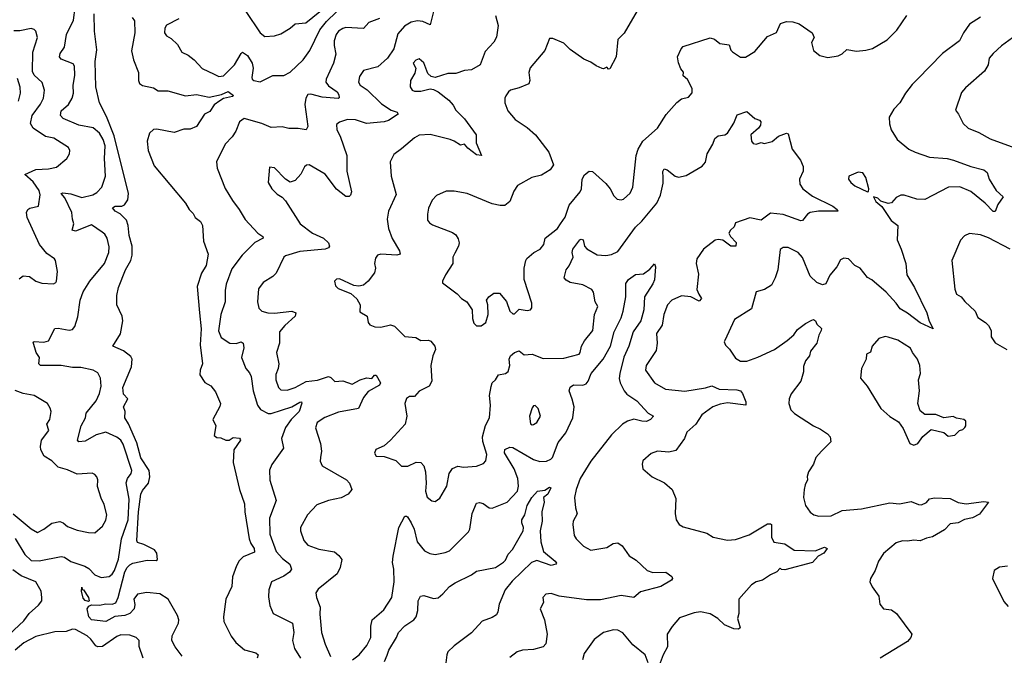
# Model space of a CAD drawing. Extents: x 1690054 to 1842981, y 782881 to 914114.
# Tile 592 of 656: x 1822223 to 1828415, y 852033 to 856028. Entities that reach past the tile are written whole.
import ezdxf

# ---------------------------------------------------------------- set-up
doc = ezdxf.new("R2010")
doc.units = 0

msp = doc.modelspace()

# ---------------------------------------------------------------- linework, layer by layer
at = {"layer": '0CON10XD'}
for points in [[(1822195, 852766.2), (1822255, 852666.2), (1822295, 852629.4), (1822345, 852626.2), (1822485, 852654.3), (1822505, 852648.6), (1822545, 852622.9), (1822633.2, 852593.2), (1822658.5, 852578.5), (1822695, 852538.8), (1822735, 852522.7), (1822785, 852527.5), (1822805, 852542.7), (1822820.3, 852565), (1822843.7, 852636.3), (1822862.6, 852765), (1822905.8, 852884.2), (1822911.9, 853015), (1822892.6, 853117.4), (1822901.5, 853145), (1822924.5, 853175), (1822928.8, 853195), (1822875, 853360.6), (1822858.7, 853385), (1822834.8, 853404.8), (1822765, 853435.2), (1822705, 853418.6), (1822635, 853377.7), (1822595, 853374.2), (1822586.2, 853385), (1822610, 853475), (1822637.3, 853525), (1822640.5, 853555), (1822705, 853631.4), (1822725, 853678.8), (1822735.4, 853725), (1822731.8, 853775), (1822715, 853808.6), (1822686.2, 853825), (1822608, 853842), (1822555, 853840.7), (1822485, 853854.6), (1822355, 853854), (1822343.8, 853865), (1822348.1, 853905), (1822326.7, 853935), (1822308.3, 854001.7), (1822314.1, 854005.9), (1822375, 854001.9), (1822405, 854009.2), (1822445, 854087.5), (1822465, 854089.4), (1822535, 854075.6), (1822555, 854080.8), (1822570.9, 854099.1), (1822589.2, 854160.8), (1822603.8, 854265), (1822622.7, 854317.3), (1822664.5, 854385), (1822755.6, 854495), (1822783.3, 854565), (1822785, 854600), (1822773.1, 854655), (1822758.9, 854678.9), (1822742.3, 854692.3), (1822675, 854737.5), (1822575, 854698), (1822552.5, 854705), (1822564.3, 854745), (1822554.6, 854774.6), (1822550.9, 854815), (1822507.6, 854907.6), (1822483.5, 854935), (1822495, 854940.6), (1822545, 854932.5), (1822615, 854911.2), (1822684, 854926), (1822708.9, 854941.1), (1822738.9, 854975), (1822762.5, 855045), (1822756, 855155), (1822760.5, 855235), (1822749.2, 855275), (1822725, 855315.6), (1822685, 855348.8), (1822595, 855364.7), (1822497.3, 855407.3), (1822478.9, 855425), (1822485, 855455.7), (1822530, 855495), (1822552.5, 855535), (1822561.5, 855565), (1822560.5, 855615), (1822570.2, 855679.8), (1822568.6, 855735), (1822560.6, 855750.6), (1822485, 855780), (1822473.1, 855795), (1822478.5, 855815), (1822505.5, 855855), (1822518.1, 855935), (1822561.1, 856025), (1822571.4, 856105)], [(1823645, 856080), (1823734.7, 855944.7), (1823765, 855922.9), (1823825, 855925.8), (1823865, 855939.2), (1823924.5, 855975.5), (1823955, 856001.9), (1824022.9, 856007.1), (1824153.7, 856115)], [(1826120.5, 856109.5), (1826025, 855943.3), (1825985, 855902.5), (1825974.3, 855795), (1825935, 855718.8), (1825925, 855717.5), (1825915, 855730), (1825895, 855718.8), (1825885, 855720.6), (1825848.3, 855738.3), (1825815, 855761.8), (1825770.6, 855780.6), (1825685, 855841.1), (1825645, 855879.4), (1825575, 855908.6), (1825555, 855908.8), (1825525.4, 855834.6), (1825434.2, 855725), (1825424, 855695), (1825430.8, 855645), (1825424.3, 855625.7), (1825365, 855600), (1825310, 855585), (1825296.2, 855575), (1825280.3, 855549.7), (1825274, 855535), (1825273.8, 855505), (1825292, 855455), (1825339.7, 855399.7), (1825415, 855350.8), (1825466, 855305), (1825551.2, 855195), (1825580, 855115), (1825560, 855085), (1825505, 855050), (1825444.5, 855035.5), (1825354.1, 854985.9), (1825329.7, 854950.3), (1825305.6, 854885), (1825275, 854860.5), (1825245, 854859.1), (1825195, 854870), (1825036.7, 854935), (1824955, 854950.8), (1824905, 854950), (1824845, 854923.3), (1824817.3, 854892.7), (1824795, 854842.5), (1824786.7, 854805), (1824788.3, 854768.3), (1824800.7, 854750.7), (1824819.3, 854739.3), (1824945, 854690.8), (1824965.5, 854675.5), (1824981.1, 854651.1), (1824986.5, 854625), (1824983.5, 854605), (1824959.6, 854560.4), (1824946, 854535), (1824946.2, 854495), (1824900, 854425), (1824882.5, 854385), (1824883, 854373), (1824973.8, 854305), (1825001.2, 854275), (1825034.2, 854254.2), (1825068.8, 854205), (1825070.5, 854150.5), (1825079.3, 854119.3), (1825095, 854103.3), (1825125, 854103.8), (1825153.8, 854125), (1825170, 854175), (1825167.5, 854235), (1825158.8, 854265), (1825173.8, 854285), (1825205, 854308.6), (1825239.7, 854309.7), (1825285, 854256.7), (1825306.2, 854195), (1825325, 854178), (1825335, 854178.8), (1825365, 854207.5), (1825415, 854200), (1825436.4, 854203.6), (1825443, 854217), (1825443, 854247), (1825395.5, 854395), (1825396.4, 854465), (1825406.7, 854515), (1825412.9, 854527.1), (1825455.8, 854564.2), (1825496.4, 854585), (1825518.6, 854615), (1825528.6, 854655), (1825605.3, 854714.7), (1825624.4, 854745), (1825654.3, 854785.7), (1825678, 854862), (1825747.5, 854945), (1825755.8, 854965), (1825761.2, 855025), (1825775, 855052.5), (1825805, 855076.7), (1825825, 855073.3), (1825909.2, 854999.2), (1825935.4, 854965.4), (1825959.7, 854919.7), (1825980.3, 854900.3), (1826005, 854896), (1826019.5, 854900.5), (1826061.7, 854938.3), (1826078.6, 854975), (1826098.9, 855175), (1826113.1, 855215), (1826142.5, 855265), (1826234.2, 855345), (1826288.7, 855431.3), (1826355, 855507.5), (1826385, 855530), (1826429.7, 855540.3), (1826452.3, 855567.7), (1826452.5, 855595), (1826421.7, 855651.7), (1826396.2, 855675), (1826397.5, 855697.5), (1826380, 855720), (1826365, 855757.5), (1826360, 855795), (1826382, 855845), (1826395, 855860), (1826565, 855914.4), (1826593.3, 855905), (1826625, 855878.8), (1826685, 855870), (1826695.7, 855835.7), (1826705, 855826), (1826755, 855792.5), (1826787.3, 855792.7), (1826845, 855828.8), (1826925, 855921.2), (1826981.7, 855948.3), (1827006.7, 856003.3), (1827045, 856016.7), (1827085, 856013.8), (1827125, 856002.5), (1827206, 855945), (1827219.2, 855915), (1827202.5, 855885), (1827215, 855833.3), (1827255, 855802), (1827305, 855789.2), (1827369.4, 855800.6), (1827395, 855814.3), (1827425, 855841.2), (1827485, 855830.9), (1827545, 855835.5), (1827585, 855846.2), (1827678.1, 855901.9), (1827738.1, 855961.9), (1827801.4, 856055)], [(1823245, 852026.7), (1823200.9, 852085), (1823179.1, 852125), (1823181.5, 852155), (1823221.3, 852235), (1823224, 852255), (1823216.7, 852283.3), (1823156.1, 852385), (1823105, 852419.8), (1823021.9, 852428.1), (1822965, 852417.1), (1822940.8, 852385), (1822948, 852352), (1822943.8, 852325), (1822915, 852296), (1822885, 852283.8), (1822822.6, 852277.4), (1822765, 852245.9), (1822675, 852255.7), (1822658.6, 852275), (1822648, 852325), (1822657.5, 852342.5), (1822675, 852350.8), (1822725, 852347.5), (1822765, 852355.6), (1822805, 852353.6), (1822826.9, 852363.1), (1822843.4, 852396.6), (1822885, 852557.2), (1822898.7, 852585), (1822915, 852601.4), (1822935, 852612), (1823025, 852631.1), (1823082.5, 852627.5), (1823090.8, 852635), (1823085.4, 852675), (1823070, 852695), (1823005, 852729.8), (1822965, 852740.9), (1822959.1, 852755), (1822969.8, 852935), (1822986.1, 853045), (1822995, 853067.9), (1823033.9, 853115), (1823042.5, 853155), (1823038.1, 853195), (1822984.4, 853274.4), (1822959, 853369), (1822907.8, 853487.7), (1822884.3, 853525), (1822886, 853565), (1822877.1, 853595), (1822903.8, 853645), (1822876.2, 853675), (1822871.4, 853715), (1822926, 853845), (1822931.2, 853895), (1822921.2, 853911.2), (1822877, 853947), (1822810, 853975), (1822857.6, 854052.4), (1822872, 854135), (1822868, 854165), (1822833.3, 854235), (1822834.2, 854295), (1822844.6, 854345), (1822889.7, 854455), (1822921.6, 854515), (1822931.3, 854548.7), (1822931.1, 854605), (1822911.3, 854671.3), (1822905.9, 854735), (1822895, 854767.5), (1822855, 854807.5), (1822823.5, 854825), (1822807.1, 854845), (1822823.8, 854855), (1822865, 854855.5), (1822883.1, 854865), (1822903.7, 854896.3), (1822907.5, 854935), (1822817.6, 855297.6), (1822768.9, 855418.9), (1822725.6, 855505), (1822702.1, 855605), (1822698.1, 855765), (1822707.8, 855837.8), (1822693.3, 855955), (1822690.7, 856065)], [(1822930.7, 856040.7), (1822945, 856020), (1822946.7, 855945), (1822927.3, 855832.7), (1822938.6, 855775), (1822971.1, 855695), (1822970.6, 855645), (1822976.6, 855626.6), (1822995.9, 855614.1), (1823065, 855600), (1823095, 855580.6), (1823155, 855580), (1823265, 855550), (1823335, 855557.8), (1823415, 855541.6), (1823492, 855558), (1823535, 855575.7), (1823568.8, 855551.2), (1823562.5, 855545), (1823505, 855532.1), (1823481.9, 855518.1)], [(1823225, 856032.5), (1823147.3, 855992.7), (1823136, 855975), (1823134, 855945), (1823146.1, 855926.1), (1823175, 855910), (1823215, 855872), (1823243.8, 855823.8), (1823282, 855805), (1823320, 855775), (1823371.3, 855721.3), (1823446.7, 855685), (1823475, 855670), (1823505, 855675.7), (1823575, 855743.3), (1823615, 855816), (1823625, 855824.2), (1823655, 855803.3), (1823685.4, 855755), (1823692.4, 855722.4), (1823682.2, 855665), (1823684.6, 855654.6), (1823696.2, 855645), (1823735, 855638.2), (1823815, 855677.5), (1823885, 855676.9), (1823925, 855697.2), (1824006.2, 855775), (1824047.1, 855835), (1824111.5, 855965), (1824153.5, 856016.5), (1824215, 856077.1)], [(1824485.4, 856034.6), (1824419.5, 856010.5), (1824385, 855971.9), (1824275, 855978), (1824255, 855973.3), (1824227.3, 855955), (1824213.3, 855935), (1824201.4, 855895), (1824200.4, 855865), (1824212.1, 855812.1), (1824195.8, 855755), (1824151.5, 855655), (1824148.1, 855635), (1824165, 855611.4), (1824218.9, 855575), (1824230.6, 855555), (1824232.3, 855537.7), (1824225, 855533.5), (1824125, 855540), (1824055, 855558.9), (1824035, 855557.1), (1824022.5, 855535), (1824016.9, 855495), (1824034.2, 855355.8), (1824024, 855336), (1823975, 855343.3), (1823915, 855343.1), (1823874.6, 855354.6), (1823805, 855350), (1823745, 855375.6), (1823635, 855406.9), (1823605, 855386), (1823583.4, 855326.6), (1823559.3, 855290.7), (1823515.8, 855245), (1823460, 855135), (1823464.4, 855095), (1823515, 854966.7), (1823560.7, 854890.7), (1823604.2, 854835), (1823641.2, 854771.2), (1823720.8, 854685), (1823751.2, 854665), (1823754, 854655), (1823701.9, 854628.1), (1823622.1, 854547.9), (1823558.3, 854461.7), (1823522.5, 854365), (1823516.2, 854325), (1823516.1, 854255), (1823488, 854175), (1823472.8, 854072.8), (1823489.9, 854029.9), (1823545, 853995.4), (1823585, 853991.7), (1823615, 854002.2), (1823628.6, 853995), (1823632.9, 853965), (1823618.1, 853905), (1823644.4, 853835), (1823668.4, 853808.4), (1823678.5, 853785), (1823691.5, 853695), (1823718.5, 853605), (1823738.3, 853578.3), (1823785, 853551.6), (1823805, 853552.8), (1823935, 853595.3), (1823985, 853623.3), (1823995.6, 853625.6), (1823997.9, 853617.9), (1823981.1, 853565), (1823930.8, 853515), (1823894.7, 853465), (1823870.5, 853395), (1823883.1, 853335), (1823808.1, 853231.9), (1823793.6, 853196.4), (1823796.8, 853133.2), (1823836.6, 853005), (1823794.6, 852895), (1823796.7, 852795), (1823835.4, 852685.4), (1823875, 852641.9), (1823921.1, 852605), (1823932.9, 852575), (1823920.8, 852555), (1823885, 852530), (1823807.1, 852495), (1823789.5, 852445), (1823788.9, 852401.1), (1823795.6, 852345), (1823818, 852295), (1823938.1, 852235), (1823946.4, 852175), (1823939.1, 852125), (1823951.8, 852075), (1823988.1, 852015)], [(1824825, 856078.6), (1824805, 855996), (1824757.5, 856017.5), (1824725, 856021.4), (1824685, 856012.2), (1824643.6, 855986.4), (1824601.2, 855938.8), (1824576.8, 855845), (1824535.5, 855785), (1824475, 855731.5), (1824385, 855707.5), (1824359.8, 855670.2), (1824354.6, 855635), (1824365, 855615.7), (1824407.4, 855587.4), (1824499.3, 855499.3), (1824559.2, 855459.2), (1824596.8, 855446.8), (1824604, 855435), (1824541.8, 855395), (1824515, 855384.8), (1824405, 855375.8), (1824335, 855397.5), (1824285, 855399.5), (1824235, 855384.4), (1824215, 855368.8), (1824216.7, 855335), (1824238.2, 855295), (1824280.3, 855175), (1824280, 855075), (1824309.2, 854945), (1824304.2, 854925.8), (1824295, 854916.2), (1824275, 854915.7), (1824215, 854961.8), (1824145, 855057.7), (1824043.9, 855116.1), (1824026.1, 855113.9), (1824015, 855103.3), (1823992.1, 855057.9), (1823955, 855016.2), (1823925, 855005.8), (1823894.5, 855024.5), (1823825, 855096.7), (1823795, 855100), (1823786.7, 855005), (1823808.8, 854965), (1823841.9, 854931.9), (1823873, 854913), (1823895, 854890), (1823987.1, 854745), (1824065, 854686.1), (1824134.5, 854654.5), (1824164.2, 854625), (1824170.8, 854605), (1824165.4, 854594.6), (1824145, 854584.5), (1823985, 854571.1), (1823895.8, 854544.2), (1823884.3, 854535.7), (1823835.5, 854434.5), (1823815.4, 854414.6), (1823753.8, 854376.2), (1823725, 854336.2), (1823719.4, 854255), (1823728, 854215), (1823746.2, 854195), (1823784.7, 854184.7), (1823825, 854182.5), (1823935, 854196.7), (1823958.8, 854185), (1823955.8, 854165), (1823890, 854105), (1823857.1, 854065), (1823857.5, 853995), (1823838.1, 853935), (1823852.2, 853865), (1823848.9, 853835), (1823835, 853797.5), (1823834.5, 853765), (1823850, 853715), (1823865, 853700.8), (1823905, 853699.1), (1823955, 853715.9), (1824025, 853752.9), (1824095, 853762.4), (1824164.5, 853784.5), (1824179.1, 853779.1), (1824205, 853752.9), (1824255, 853758.2), (1824315, 853737.2), (1824365, 853764.1), (1824405, 853777.1), (1824436.8, 853773.2), (1824455, 853793.8), (1824465, 853793.8), (1824492, 853745), (1824485, 853731.4), (1824415, 853690.5), (1824385, 853654), (1824353.8, 853585), (1824228.7, 853561.3), (1824141.9, 853528.1), (1824094.2, 853495), (1824083.2, 853463.2), (1824115.6, 853365), (1824121.1, 853315), (1824115.7, 853275.7), (1824113.5, 853253.5), (1824125, 853224.2), (1824279.2, 853135), (1824297.1, 853115), (1824311.4, 853075), (1824288.1, 853045), (1824245, 853021.4), (1824165, 853004.7), (1824092.4, 852977.6), (1824033.9, 852916.1), (1823990, 852835), (1823988.6, 852815), (1824010.8, 852755), (1824036, 852725), (1824105, 852700.4), (1824202.8, 852682.8), (1824230.6, 852660.6), (1824248.1, 852635), (1824239.4, 852585), (1824220, 852545), (1824100.7, 852449.3), (1824085.8, 852425), (1824090, 852395), (1824112.7, 852335), (1824110.6, 852290.6), (1824121.1, 852175), (1824145, 852103.3)], [(1825215.6, 856055), (1825232, 855992), (1825221.3, 855918.7), (1825205, 855887.1), (1825151.3, 855828.7), (1825119.2, 855745), (1825065, 855712.2), (1825021.3, 855708.7), (1824965, 855689.4), (1824915, 855688.6), (1824835, 855664), (1824810.5, 855670.5), (1824788.8, 855688.8), (1824765, 855756.7), (1824735, 855782.5), (1824715, 855773.8), (1824697.5, 855755), (1824714.1, 855724.1), (1824707.3, 855692.7), (1824680, 855645), (1824679.2, 855605), (1824691.2, 855585), (1824705, 855578.6), (1824745, 855579.4), (1824805, 855593.1), (1824825, 855590), (1824855.4, 855575.4), (1824921.2, 855521.2), (1824949.8, 855489.8), (1824965, 855458.8), (1825019.4, 855405), (1825093.1, 855305), (1825094.5, 855254.5), (1825127.5, 855175), (1825095, 855177.5), (1825040.7, 855220.7), (1825020, 855245), (1824995, 855238.8), (1824956.2, 855265), (1824930, 855275), (1824805, 855307.1), (1824735, 855301.4), (1824706.2, 855285), (1824623.2, 855216.8), (1824575, 855180), (1824552.2, 855135), (1824559.4, 855045), (1824591.3, 854928.7), (1824541.5, 854825), (1824534.5, 854775), (1824542.5, 854715), (1824565, 854652), (1824612.5, 854575), (1824616.7, 854555), (1824595, 854548.1), (1824495, 854554.2), (1824472.7, 854547.3), (1824461.4, 854528.6), (1824454.4, 854495), (1824460, 854465), (1824453.6, 854436.4), (1824415, 854384.2), (1824385, 854360), (1824355, 854352.5), (1824325, 854357.5), (1824235, 854400), (1824215, 854397.5), (1824202.5, 854385), (1824210, 854355), (1824225, 854338.8), (1824306.2, 854306.2), (1824343.9, 854273.9), (1824364, 854235), (1824362.3, 854192.3), (1824407.5, 854165), (1824413.8, 854125), (1824425, 854110), (1824456.4, 854096.4), (1824495, 854096.2), (1824555, 854109.2), (1824580.7, 854100.7), (1824645, 854037.5), (1824715, 854030), (1824745, 854012.2), (1824795, 854014.5), (1824807.9, 854007.9), (1824834.4, 853975), (1824837.5, 853955), (1824821.1, 853915), (1824808.2, 853855), (1824814.4, 853755.6), (1824797.5, 853725), (1824735, 853693.1), (1824705, 853658.6), (1824675, 853660), (1824655, 853645.8), (1824645.6, 853615), (1824656.7, 853535), (1824648.1, 853485), (1824555.4, 853384.6), (1824515, 853350), (1824463.6, 853326.4), (1824453.6, 853303.6), (1824465, 853283.3), (1824515, 853282), (1824587.9, 853257.9), (1824625, 853221.2), (1824665, 853222), (1824715.9, 853245.9), (1824745, 853243.8), (1824764.2, 853224.2), (1824774.2, 853185), (1824779.4, 853115), (1824775.6, 853065), (1824785, 853026.7), (1824814.4, 853004.4), (1824835, 853000), (1824865, 853020.8), (1824909.4, 853095), (1824923.3, 853175), (1824945, 853207.1), (1824977.9, 853222.1), (1825015, 853215.5), (1825095, 853220.8), (1825140.8, 853239.2), (1825154.2, 853255.8), (1825160.6, 853295), (1825136.6, 853376.6), (1825134.1, 853405), (1825153.1, 853476.9), (1825178.1, 853525), (1825184.2, 853605), (1825178.4, 853665), (1825188.1, 853721.9), (1825194.6, 853745.4), (1825215.7, 853765), (1825234.5, 853795.5), (1825277.5, 853805), (1825294.1, 853815.9), (1825305.8, 853854.2), (1825301.1, 853895), (1825309.4, 853915), (1825335, 853935.5), (1825365, 853946.7), (1825395, 853922), (1825445, 853925.4), (1825515, 853899.2), (1825645, 853899.6), (1825741.2, 853925), (1825748.6, 853935), (1825756, 853976), (1825775, 854010), (1825826.7, 854075), (1825838, 854175), (1825857.8, 854225), (1825841.1, 854255), (1825830.8, 854315), (1825821.7, 854331.7), (1825765, 854360.9), (1825685, 854376), (1825659.7, 854389.7), (1825646.2, 854405), (1825659.4, 854455), (1825679.2, 854480.8), (1825704.5, 854535), (1825698, 854565), (1825700.8, 854585), (1825745, 854643.8), (1825755, 854648.8), (1825765.8, 854645), (1825775.5, 854605), (1825788.6, 854588.6), (1825855, 854550.8), (1825910, 854545), (1825945, 854552), (1825985, 854570), (1826095, 854724.4), (1826135, 854762.5), (1826230, 854875), (1826253.6, 854925), (1826269.4, 855000.6), (1826269.1, 855035), (1826267, 855073), (1826275, 855090), (1826295, 855083.3), (1826345, 855044.2), (1826365, 855038.6), (1826415, 855048.6), (1826515, 855107.1), (1826535, 855132.9), (1826547.3, 855185), (1826581.8, 855245), (1826595, 855281.4), (1826615, 855298.6), (1826656.8, 855303.2), (1826675, 855314), (1826713.4, 855376.6), (1826735, 855430), (1826795, 855450), (1826845, 855406.2), (1826875.7, 855395.7), (1826883.8, 855385), (1826881.2, 855365), (1826868.8, 855345), (1826821.1, 855305), (1826824.4, 855264.4), (1826835, 855250), (1826853.6, 855246.4), (1826885, 855256.2), (1826905, 855250), (1826955, 855261.2), (1826993.8, 855296.2), (1827045, 855314), (1827055, 855311.2), (1827081.7, 855215), (1827132.3, 855145), (1827149.5, 855105), (1827150, 855075), (1827127.3, 855025), (1827130, 854995), (1827147.1, 854965), (1827208, 854918), (1827337.5, 854855), (1827363.3, 854835), (1827367.5, 854825), (1827245.6, 854824.4), (1827195, 854816.2), (1827176.7, 854805), (1827145, 854766.7), (1827135, 854764.2), (1827025, 854803.3), (1826945, 854811.8), (1826885, 854767.5), (1826815, 854781.8), (1826725, 854751.2), (1826716.2, 854725), (1826692.5, 854705), (1826682.9, 854685), (1826693.3, 854665), (1826727.8, 854627.7), (1826726, 854605), (1826694.3, 854605), (1826645, 854642.3), (1826615, 854646.7), (1826597.5, 854642.5), (1826523.7, 854586.3), (1826481.8, 854525), (1826477.5, 854495), (1826492.5, 854427.5), (1826482.2, 854332.2), (1826493.6, 854303.6), (1826511.1, 854275), (1826495, 854257.8), (1826444.3, 854285.7), (1826385, 854292.5), (1826325, 854265.8), (1826296.9, 854235), (1826273.6, 854175), (1826262.9, 854107.1), (1826228.5, 854055), (1826232.1, 853995), (1826225, 853948.8), (1826162.5, 853855), (1826158.6, 853825), (1826215.8, 853745), (1826285, 853706.5), (1826405, 853693.1), (1826536.1, 853713.9), (1826575, 853725.4), (1826622.5, 853705), (1826731.9, 853701.9), (1826755.6, 853695.6), (1826769.1, 853679.1), (1826790, 853625), (1826790, 853605), (1826675, 853620), (1826628.8, 853611.2), (1826582.9, 853595), (1826512.9, 853545), (1826476, 853485), (1826418.8, 853435), (1826404.2, 853395), (1826349.3, 853320.7), (1826305, 853308.6), (1826235, 853315.7), (1826195, 853300.8), (1826141.2, 853255), (1826136.7, 853235), (1826142.5, 853205), (1826201.2, 853155), (1826277.3, 853117.3), (1826326.7, 853075), (1826348.8, 853018.8), (1826344.2, 852924.2), (1826351.2, 852885), (1826370, 852855), (1826395, 852840), (1826545, 852800), (1826585, 852775.8), (1826675, 852757.1), (1826725, 852761.4), (1826809.7, 852790.3), (1826925, 852859.4), (1826945, 852860), (1826950, 852855), (1826951.5, 852805), (1826950.6, 852775), (1826964.5, 852744.5), (1827035, 852734.2), (1827092.5, 852692.5), (1827225, 852690), (1827285, 852712.5), (1827300, 852705), (1827280, 852675), (1827245, 852656), (1827209.2, 852615), (1827035, 852569.5), (1827012.7, 852572.7), (1827005, 852580), (1826983.6, 852556.4), (1826945, 852539.4), (1826895, 852505.6), (1826855, 852494.5), (1826824.4, 852475), (1826744.5, 852385), (1826745.5, 852294.5), (1826736.2, 852265), (1826753.3, 852205), (1826742.5, 852197.5), (1826715, 852198.1), (1826655, 852223.8), (1826613.4, 852263.4), (1826565, 852294.2), (1826505, 852305.8), (1826465, 852300), (1826371.7, 852268.3), (1826325.6, 852214.4), (1826294.3, 852165), (1826296.1, 852085), (1826269.4, 852035), (1826245, 851968.8)], [(1828266, 856044), (1828195, 856000.6), (1828157.1, 855945), (1828134, 855895), (1828025.3, 855814.7), (1827869.1, 855655), (1827835, 855621.5), (1827792.7, 855565), (1827757.5, 855505), (1827719.4, 855465), (1827691.4, 855415), (1827692.7, 855372.7), (1827703.9, 855336.1), (1827740, 855275), (1827814, 855215), (1827853.3, 855195), (1827945, 855163.5), (1828054.6, 855154.6), (1828095, 855144.5), (1828204.5, 855104.5), (1828285, 855084), (1828307, 855067), (1828320, 855025), (1828362.9, 854955), (1828407.5, 854915), (1828373.5, 854866.5), (1828357, 854823), (1828345, 854822.5), (1828294.2, 854875), (1828205, 854948), (1828135, 854977.4), (1828063.8, 854975), (1827915, 854897.9), (1827865, 854899.6), (1827785, 854924), (1827765, 854924), (1827735, 854910), (1827705, 854877.5), (1827685, 854873.3), (1827637.5, 854887.5), (1827620, 854905), (1827592.5, 854915), (1827607.5, 854885), (1827644, 854854), (1827704.2, 854765), (1827744.3, 854735), (1827740, 854645), (1827766, 854586), (1827794.5, 854494.5), (1827802.1, 854425), (1827849.1, 854345), (1827928.5, 854185), (1827942.7, 854132.7), (1827967.5, 854085), (1827885, 854121.4), (1827805, 854183.1), (1827759.7, 854209.7), (1827735.4, 854245.4), (1827671.4, 854315), (1827582.2, 854392.3), (1827555, 854407.5), (1827508.6, 854465), (1827475, 854482.2), (1827435, 854524.2), (1827405, 854528), (1827385, 854518.8), (1827362, 854475), (1827317.8, 854422.2), (1827293, 854367), (1827270.6, 854360.6), (1827235, 854376.2), (1827195, 854415.8), (1827145, 854533.8), (1827118.8, 854565), (1827055.7, 854595.7), (1827025, 854596.2), (1827006.1, 854583.9), (1826990, 854455), (1826974, 854405), (1826950.7, 854359.3), (1826907.7, 854332.3), (1826855, 854317.5), (1826825, 854210), (1826717.6, 854142.4), (1826657.7, 854012.3), (1826653.9, 854003.9), (1826661.7, 853981.7), (1826687.3, 853957.3), (1826725, 853900.8), (1826755, 853882), (1826795, 853882.5), (1826865, 853905.6), (1826968.8, 853955), (1827048.8, 854011.2), (1827092.2, 854047.8), (1827115, 854080), (1827165, 854118.8), (1827205, 854140), (1827215, 854142.5), (1827227.5, 854135), (1827236.7, 854115), (1827265, 854087.5), (1827263.8, 854075), (1827248.8, 854045), (1827235.4, 853994.6), (1827195.8, 853945), (1827189.2, 853915), (1827165.5, 853884.5), (1827151.3, 853848.7), (1827151.1, 853815), (1827135, 853756.7), (1827074.4, 853675.6), (1827062.5, 853645), (1827060, 853615), (1827072.9, 853575), (1827095, 853552.5), (1827215, 853474.4), (1827258.8, 853455), (1827303.8, 853425), (1827320, 853405), (1827323.8, 853375), (1827264.2, 853315), (1827230, 853275), (1827215.6, 853234.4), (1827184.2, 853185), (1827176.1, 853156.1), (1827178, 853135), (1827162.5, 853105), (1827156, 853075), (1827152.5, 853025), (1827164.2, 852975), (1827195, 852933.3), (1827217.5, 852915), (1827247.7, 852907.7), (1827325, 852908.6), (1827395, 852943.5), (1827516.3, 852953.7), (1827695, 852990.9), (1827755, 852985.5), (1827829.7, 852999.7), (1827875, 852980.7), (1827895, 852979.4), (1827925, 852992.7), (1827945, 853017.1), (1827975, 853022.9), (1828075, 853018.1), (1828125, 852993.1), (1828175, 852984.5), (1828285, 852998.6), (1828315.9, 852995.9), (1828259.4, 852920.6), (1828213.7, 852896.3), (1828164.7, 852885.3)], [(1822220.4, 854399.6), (1822245, 854416.9), (1822285, 854413.6), (1822325, 854384.4), (1822362.8, 854372.8), (1822435, 854368.6), (1822450, 854375), (1822455.6, 854385), (1822460.6, 854445), (1822448.6, 854515), (1822442.5, 854525), (1822395, 854557.9), (1822348.7, 854615), (1822271.3, 854785), (1822266.5, 854815), (1822274.6, 854835.4), (1822286.6, 854843.4), (1822342.5, 854855), (1822352.4, 854927.6), (1822346.5, 854955), (1822308.2, 855008.2), (1822256.2, 855055), (1822325, 855086.8), (1822405, 855090.6), (1822455, 855100), (1822520, 855155), (1822535.7, 855185), (1822538.1, 855205), (1822530.8, 855225), (1822437.3, 855282.7), (1822385, 855293.6), (1822308.9, 855345), (1822290.4, 855375), (1822302.3, 855425), (1822353.7, 855496.3), (1822373.9, 855535), (1822379.6, 855585), (1822364, 855634), (1822315, 855679.4), (1822302.9, 855702.9), (1822305.9, 855824.1), (1822335.5, 855915), (1822325.7, 855955), (1822315, 855965.8), (1822295, 855971.9), (1822225, 855958.2), (1822187.3, 855957.3)], [(1828465.9, 855914.1), (1828396.3, 855863.7), (1828344, 855815), (1828320, 855785), (1828312.5, 855745), (1828289.2, 855705), (1828170.5, 855599.5), (1828145, 855570), (1828108.3, 855458.3), (1828126.7, 855435), (1828156.7, 855375), (1828186.7, 855345), (1828255, 855318), (1828325, 855280), (1828504.5, 855214.5)], [(1822215.3, 855515), (1822227.8, 855565), (1822225.4, 855604.6), (1822209, 855659)], [(1823481.9, 855518.1), (1823447, 855493), (1823419.3, 855450.7), (1823385.7, 855434.3), (1823334.2, 855355.8), (1823295, 855339.2), (1823255, 855340), (1823195, 855318.5), (1823085, 855339.7), (1823065, 855338.2), (1823040, 855315), (1823024.1, 855265), (1823030.3, 855205), (1823069.2, 855109.1), (1823266.2, 854875), (1823288.8, 854835), (1823315, 854810), (1823326, 854785), (1823359.7, 854759.7), (1823373.8, 854735), (1823380, 854635), (1823407.5, 854555), (1823395, 854482.5), (1823365.6, 854434.4), (1823339.3, 854350.7), (1823353.7, 854186.3), (1823364.5, 854085.5), (1823359.2, 853985), (1823373.1, 853865), (1823357.5, 853825), (1823355.8, 853795), (1823387.4, 853747.4), (1823425, 853726), (1823455, 853688.8), (1823485.8, 853615), (1823482.7, 853597.3), (1823438.8, 853515), (1823456.7, 853475), (1823446.7, 853415), (1823462.7, 853402.7), (1823488.8, 853398.8), (1823520, 853385), (1823540, 853385), (1823565, 853401.2), (1823605, 853397.1), (1823610.5, 853390.5), (1823612, 853385), (1823570, 853325), (1823566, 853245), (1823605.6, 853075), (1823636, 852985), (1823638.5, 852935), (1823666.9, 852765), (1823677.3, 852735), (1823697.3, 852705), (1823698.8, 852681.2), (1823628, 852652), (1823603.6, 852626.4), (1823585.7, 852594.3), (1823561.8, 852525), (1823557.5, 852465), (1823518.7, 852385), (1823504.6, 852275), (1823506.5, 852245), (1823553.1, 852153.1), (1823583.1, 852113.1), (1823637.6, 852067.6), (1823708.8, 852048.8), (1823723.8, 852035), (1823716, 852015)], [(1827555, 854946.7), (1827561.7, 854948.3), (1827563.8, 854965), (1827544.2, 855035), (1827525.8, 855065), (1827495, 855068.6), (1827436.2, 855045), (1827434, 855025), (1827448.8, 855005), (1827475, 854984.2), (1827555, 854946.7)], [(1828452.5, 854585), (1828315, 854657.5), (1828265, 854675.6), (1828195, 854683.8), (1828165, 854670), (1828138.6, 854641.4), (1828084.4, 854515), (1828103.3, 854335), (1828113.6, 854303.6), (1828143.3, 854285), (1828165.8, 854255.8), (1828231.2, 854195), (1828248.8, 854155), (1828296.2, 854125), (1828316.2, 854105), (1828331.2, 854075), (1828332, 854035), (1828357, 853997), (1828431.2, 853955)], [(1824316.5, 852003.5), (1824357.5, 852035), (1824406.9, 852095), (1824430.5, 852145), (1824432.1, 852215), (1824440.5, 852255), (1824512.4, 852317.6), (1824563.3, 852395), (1824577.7, 852495), (1824575.3, 852575), (1824567.2, 852615), (1824571.1, 852655), (1824607.7, 852835), (1824645, 852906.2), (1824655, 852908), (1824662.1, 852902.1), (1824685.5, 852865), (1824702.9, 852825), (1824722.2, 852745), (1824768.9, 852688.9), (1824801.9, 852671.9), (1824835, 852666.4), (1824897.9, 852677.9), (1824925, 852689.2), (1825045, 852808), (1825054.4, 852825), (1825069.1, 852925), (1825095, 852988.6), (1825115, 852993.3), (1825137.4, 852987.4), (1825175, 852958.6), (1825195, 852956.9), (1825289.2, 852995), (1825354.5, 853065), (1825360.8, 853095), (1825354.7, 853145), (1825333.3, 853205), (1825272.4, 853305), (1825274, 853326), (1825305, 853340.6), (1825325, 853338.1), (1825455, 853262.8), (1825495, 853250.4), (1825535, 853252.2), (1825564.2, 853265), (1825574.2, 853275.8), (1825609.6, 853370.4), (1825658.2, 853431.8), (1825701.8, 853525), (1825710.6, 853595), (1825697.7, 853642.3), (1825678.4, 853695), (1825685, 853718.2), (1825705, 853732.7), (1825765, 853731.2), (1825785, 853739.5), (1825797.5, 853755), (1825817.5, 853805), (1825891.6, 853895), (1825939.4, 853975), (1825962.1, 854065), (1826005.2, 854154.8), (1826017.7, 854195), (1826035.7, 854285), (1826035, 854370), (1826051.2, 854395), (1826095, 854425.8), (1826145, 854430), (1826185, 854458.8), (1826215, 854492.5), (1826220.8, 854475), (1826215, 854392.9), (1826205, 854367.5), (1826152.5, 854285), (1826147.8, 854205), (1826128.9, 854135), (1826080.4, 854065), (1826054.6, 853975), (1826023, 853907), (1825997.4, 853805), (1825993.4, 853773.4), (1825999.6, 853745), (1826024.6, 853695), (1826041.2, 853675), (1826105, 853632.9), (1826174.7, 853554.7), (1826208.8, 853535), (1826190.8, 853515), (1826165, 853502.2), (1826135, 853503.9), (1826085, 853517.7), (1826046, 853505), (1826014.7, 853485.3), (1825945, 853417.5), (1825815, 853253.8), (1825746.8, 853145), (1825721.8, 853075), (1825713.1, 853025), (1825718.7, 852958.7), (1825728.9, 852921.1), (1825704.3, 852875), (1825700.8, 852855), (1825710, 852785), (1825722, 852765), (1825768.1, 852718.1), (1825815, 852692.9), (1825915, 852710.8), (1825955, 852735.8), (1825985, 852738.8), (1826011.2, 852721.2), (1826055, 852658), (1826100.5, 852630.5), (1826169.4, 852565), (1826205, 852553.8), (1826285.5, 852555.5), (1826325, 852527.5), (1826327.5, 852515), (1826322.5, 852505), (1826255, 852464.6), (1826127.6, 852432.4), (1826085, 852395.7), (1826005, 852409.5), (1825875, 852381.8), (1825788, 852382), (1825615, 852404.2), (1825565, 852421.2), (1825532.5, 852417.5), (1825513, 852397), (1825516.7, 852365), (1825496.7, 852325), (1825523.8, 852255), (1825540, 852165), (1825532.5, 852105), (1825515, 852086.2), (1825455, 852068.8), (1825385, 852065.7), (1825352.5, 852055), (1825305, 852018)], [(1827845, 853352.5), (1827871.2, 853365), (1827903, 853407), (1827955, 853452.5), (1828035, 853433.3), (1828060.7, 853410.7), (1828103.9, 853416.1), (1828133.9, 853446.1), (1828155, 853452.5), (1828166.4, 853463.6), (1828172.5, 853475), (1828172.5, 853505), (1828160, 853515), (1828115, 853522.5), (1828093, 853533), (1828035, 853526.2), (1827985, 853546.2), (1827915, 853546.7), (1827885, 853570), (1827871.2, 853615), (1827882, 853695), (1827875.8, 853764.2), (1827888.1, 853805), (1827883.1, 853855), (1827869.4, 853895), (1827838, 853935), (1827825, 853963.3), (1827745, 854014.4), (1827685, 854032.9), (1827665, 854035.8), (1827625, 854023.3), (1827583.8, 853975), (1827572.5, 853937.5), (1827547.5, 853925), (1827546.2, 853895), (1827516.7, 853835), (1827510, 853775), (1827553.3, 853725), (1827638.8, 853585), (1827694, 853534), (1827749.3, 853499.3), (1827778.3, 853458.3), (1827821.2, 853365), (1827845, 853352.5)], [(1822181.9, 852921.9), (1822295, 852828.1), (1822335, 852804), (1822375, 852825.6), (1822425, 852863.5), (1822475, 852873.5), (1822496, 852866), (1822525, 852842.7), (1822585, 852819.2), (1822655, 852804), (1822695, 852803.3), (1822745, 852843.8), (1822765, 852881.2), (1822771.2, 852915), (1822755, 852980), (1822735, 853020), (1822713.2, 853093.2), (1822714, 853135), (1822707.5, 853155), (1822695, 853170), (1822678.2, 853178.2), (1822585, 853171.1), (1822525, 853199.2), (1822465, 853215.6), (1822424.4, 853255), (1822377.5, 853285), (1822356.2, 853325), (1822353.8, 853345), (1822361.5, 853385), (1822405.6, 853445), (1822393.3, 853485), (1822412.5, 853515), (1822420.8, 853565), (1822415.9, 853585.9), (1822397.5, 853615), (1822315, 853666.7), (1822245, 853678.2), (1822195, 853697.5)], [(1825445, 853481.2), (1825455, 853483.8), (1825475, 853496.7), (1825498, 853535), (1825483.6, 853583.6), (1825465, 853602.5), (1825455, 853600), (1825445, 853587.5), (1825429.2, 853535), (1825435, 853487.5), (1825445, 853481.2)], [(1824535, 852032.9), (1824545, 852064.4), (1824593.8, 852145), (1824604.5, 852175), (1824645, 852216.9), (1824700.8, 852255), (1824716, 852275), (1824726.9, 852315), (1824728.1, 852375), (1824744, 852405), (1824765, 852408.1), (1824825, 852389.5), (1824855, 852394.4), (1824885, 852418.1), (1824925.5, 852465), (1824961.1, 852488.9), (1825065, 852539.2), (1825095, 852561.1), (1825215, 852584.1), (1825265, 852617.7), (1825278.4, 852631.6), (1825295, 852668.6), (1825322, 852698), (1825388.9, 852815), (1825391.5, 852835), (1825380.9, 852865), (1825381.8, 852885), (1825398.9, 852915), (1825413.9, 852975), (1825444.7, 853025), (1825478.8, 853065), (1825525, 853071.4), (1825555, 853088.8), (1825562.5, 853085), (1825545, 853046), (1825516.4, 853023.6), (1825520.8, 852995), (1825505.7, 852935), (1825507.7, 852875), (1825496, 852815), (1825500, 852745), (1825517.9, 852685), (1825591.1, 852625), (1825598.3, 852611.7), (1825593.8, 852605), (1825565, 852597.8), (1825475, 852627.6), (1825441.3, 852615), (1825320.9, 852499.1), (1825275.3, 852445), (1825237.5, 852355), (1825230.6, 852305), (1825222.1, 852287.9), (1825195, 852270.6), (1825132, 852248), (1825065, 852173.6), (1824955, 852092.1), (1824916.5, 852055), (1824908.7, 852035), (1824903.6, 851985)], [(1828164.7, 852885.3), (1828124, 852866), (1828075, 852858.2), (1828038.2, 852821.8), (1827963.5, 852776.5), (1827925, 852768.9), (1827885, 852751.8), (1827846.1, 852756.1), (1827805, 852749.1), (1827775, 852752.2), (1827735, 852740.4), (1827655, 852671.5), (1827623.3, 852625), (1827603.3, 852565), (1827573.3, 852515), (1827570, 852495), (1827583.9, 852463.9), (1827626.2, 852405), (1827631.2, 852355), (1827655, 852323.8), (1827705, 852318), (1827736, 852296), (1827833.3, 852165), (1827826.2, 852145), (1827805, 852120), (1827635, 852013.8)], [(1822125, 852133.1), (1822249.7, 852250.3), (1822282.7, 852295), (1822342.2, 852347.8), (1822361.8, 852375), (1822363.2, 852395), (1822358, 852435), (1822325, 852494.1), (1822232.9, 852532.9), (1822180.5, 852570.5)], [(1828435, 852592), (1828385, 852586), (1828350, 852565), (1828341.2, 852515), (1828411.7, 852371.7), (1828439.2, 852339.2)], [(1822655, 852370), (1822635, 852376.2), (1822621.7, 852391.7), (1822612.9, 852435), (1822615, 852460), (1822617, 852447), (1822625, 852443.3), (1822655.5, 852395), (1822660, 852375), (1822655, 852370)], [(1823000, 852015), (1822975, 852087.5), (1822974.2, 852125), (1822956.2, 852145), (1822915, 852159.4), (1822859.4, 852160.6), (1822835, 852150.9), (1822745, 852088.2), (1822715.4, 852085.4), (1822702.7, 852092.7), (1822671.4, 852135), (1822648.6, 852155), (1822575, 852194.6), (1822555, 852197.1), (1822515, 852182.2), (1822445, 852179.2), (1822325, 852151.8), (1822249, 852111), (1822195, 852065.6)], [(1826174.3, 851985), (1826155.8, 852035), (1826079.2, 852099.2), (1826015, 852174.2), (1825985, 852190.6), (1825957, 852193), (1825895, 852176), (1825835, 852132), (1825773.1, 852045), (1825761.9, 852005)], [(1824145, 852103.3), (1824176.7, 852025)], [(1824516.7, 851993.3), (1824535, 852032.9)]]:
    msp.add_lwpolyline(points, dxfattribs=at)

doc.saveas('drawing.dxf')
